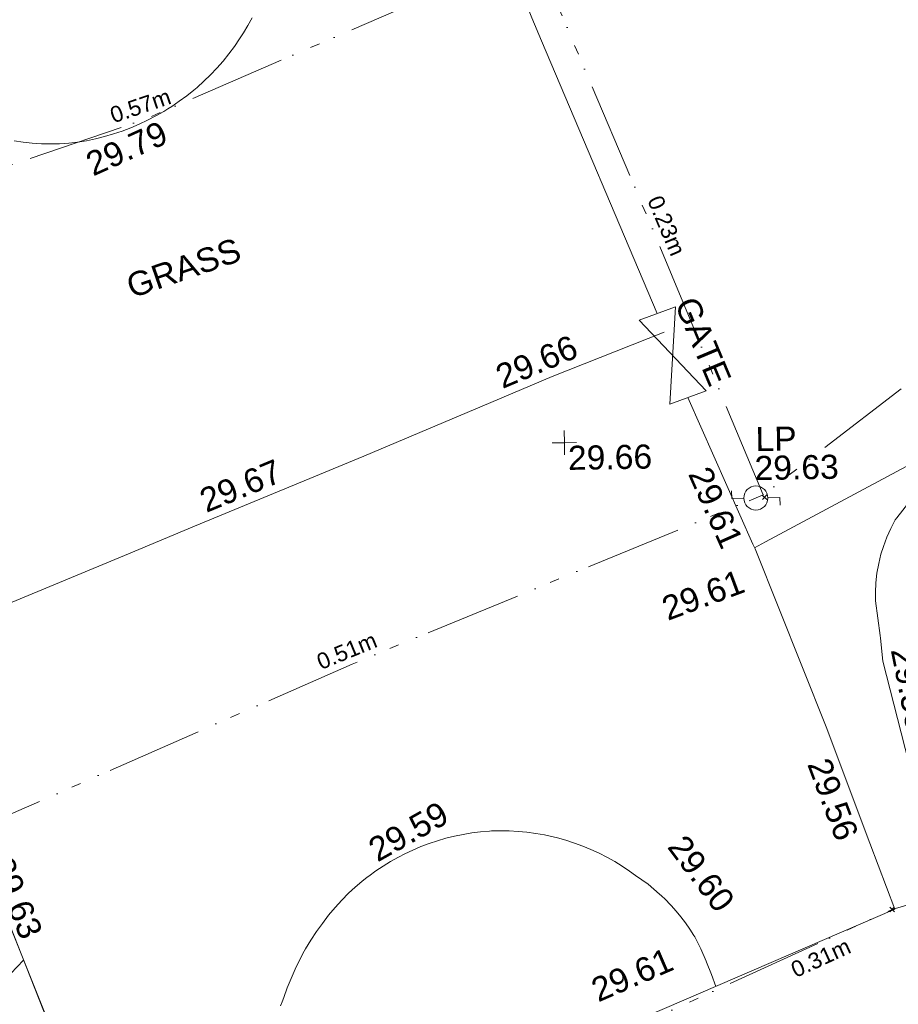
# Model space of a CAD drawing. Header units: millimetres. Extents: x -287732 to 520720, y -103372 to 287754.
# Tile 327 of 380: x 327508 to 341190, y 111716 to 127044. Entities that reach past the tile are written whole.
import ezdxf

# ---------------------------------------------------------------- set-up
doc = ezdxf.new("R2010")
doc.units = ezdxf.units.MM
for name, pattern in [('IMPORT-HIDDEN2 _3_', [4762.5, 3175, -1587.5]), ('IMPORT-UG_ELEC_LV_QLB2 _2_', [2700, 1500, -300.0000000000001, 0, -250, 150, -300.0000000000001, 0, -200]), ('IMPORT-UG_ELEC_STREET LIGHTING_QLB2 _2_', [2700, 1500, -300.0000000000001, 0, -250, 150, -300.0000000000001, 0, -200])]:
    doc.linetypes.add(name, pattern=pattern)
for name, color, linetype, lineweight, true_color in [('00_TOPO_FURN_LAMP_POST', 7, 'Continuous', 9, 0x666666), ('00_UAV_FENCE', 7, 'Continuous', 9, 0x264c2f), ('00_UAV_FOOTPATH', 7, 'Continuous', 9, 0xa50000), ('00_UAV_FURN_LAMP_POST', 7, 'Continuous', 9, 0xa50000), ('00_UAV_GATE', 7, 'Continuous', 9, 0xa50000), ('00_UAV_LEVEL_SPOT', 7, 'Continuous', 9, 0x666666), ('00_UAV_ROAD_MARKING_WHITE_CONTINUOUS', 7, 'Continuous', 9, 0x999999), ('12333-PUM-2D-U-0001-C01 - Rev2_REVIT IMPORT_dwg', 7, 'Continuous', 9, 0x767676), ('PUM-CHAMBER EXTENTS', 6, 'IMPORT-HIDDEN2 _3_', 9, 0xff00ff), ('PUM-ELECTRIC-LV-QLB2', 1, 'IMPORT-UG_ELEC_LV_QLB2 _2_', 9, 0xff0000), ('PUM-ELECTRIC-SL-QLB2', 7, 'IMPORT-UG_ELEC_STREET LIGHTING_QLB2 _2_', 9, 0xff7f7f), ('PUM-UNABLE TO SURVEY', 190, 'Continuous', 9, 0x7f00ff)]:
    doc.layers.add(name, color=color, linetype=linetype, lineweight=lineweight, true_color=true_color)
doc.layers.add('00_UAV_SURVEY_TEXT', color=7, linetype='Continuous', lineweight=9)
doc.layers.add('GEN-TEXT', color=7, linetype='Continuous', lineweight=9)
doc.styles.add('Arial_1', font='arial.ttf', dxfattribs={"height": 250})
doc.styles.add('Swis721 Lt BT_2', font='swissl.ttf', dxfattribs={"height": 375})

# ---------------------------------------------------------------- blocks, each defined once
blk = doc.blocks.new('12333-PUM-2D-U-0001-C01 - Rev2_REVIT IMPORT_dwg_MSL_Lamp_Post_SYM-2077240-Site Location Plan Proposed')
at = {"layer": '00_TOPO_FURN_LAMP_POST', "color": 254, "true_color": 0xcccccc, "flags": 128}
for points in [[(-500.1060478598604, 0), (-1000.212095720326, 0), (-1000.212095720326, 316.7338303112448)], [(500.1060478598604, 0), (1000.21209571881, 0), (1000.21209571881, -316.7338303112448)]]:
    blk.add_lwpolyline(points, dxfattribs=at)
at = {"layer": '00_TOPO_FURN_LAMP_POST', "color": 254, "true_color": 0xcccccc}
blk.add_circle((0, 0), 500.1060478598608, dxfattribs=at)
blk = doc.blocks.new('12333-PUM-2D-U-0001-C01 - Rev2_REVIT IMPORT_dwg__U100-2077630-Site Location Plan Proposed')
at = {"layer": '00_UAV_GATE', "color": 9, "true_color": 0xe1aaaa, "flags": 128}
blk.add_lwpolyline([(283.554645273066, 97.96307030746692), (-283.554645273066, -97.96307030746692), (-171.4453546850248, 1414.963070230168), (-738.5546452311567, 1219.036929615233)], close=True, dxfattribs=at)
blk = doc.blocks.new('12333-PUM-2D-U-0001-C01 - Rev2_REVIT IMPORT_dwg_UAV-2077255-Site Location Plan Proposed')
at = {"layer": '00_UAV_LEVEL_SPOT', "color": 254, "true_color": 0xcccccc, "flags": 128}
for points in [[(500.0000000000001, 0), (0, 0), (0, 500.0000000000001)], [(0, -500.0000000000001), (0, 0), (-500.0000000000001, 0)]]:
    blk.add_lwpolyline(points, dxfattribs=at)
blk = doc.blocks.new('12333-PUM-2D-U-0001-C01 - Rev2_REVIT IMPORT_dwg_MGS62954_T2_Galway_ITM_3d_Rev1-2077680-Site Location Plan Proposed')
at = {"layer": '00_UAV_FENCE', "color": 254, "true_color": 0xcccccc, "flags": 128}
for points in [[(534241482.3697283, 725671986.5446144), (534239751.3697284, 725676259.5446146), (534239611.4239228, 725676622.8240519), (534238061.3697283, 725680646.5446146), (534237418.4641343, 725680403.2958289), (534235344.3697283, 725679618.5446146), (534232753.6521721, 725678603.7032954), (534231285.3697283, 725678028.5446146), (534228080.804625, 725676825.1343396), (534227983.3697283, 725676788.5446144), (534226138.3697283, 725676112.5446147), (534227171.3972411, 725673369.819164), (534227657.3697283, 725672079.5446146), (534228916.1122378, 725668685.2637643), (534229229.3697284, 725667840.5446146), (534230701.4767936, 725664015.4007428), (534231373.3697283, 725662269.5446146), (534232484.2170877, 725659344.1217335), (534233070.1661617, 725657801.0214921)], [(534236786.7809302, 725659252.5499719), (534241197.7809302, 725661080.5499718), (534241405.8680739, 725661166.1040124), (534245016.3697283, 725662650.5446144), (534244648.9562178, 725663682.6984001), (534243999.3697283, 725665507.5446146), (534242941.3697284, 725668293.5446144), (534242909.2504758, 725668369.5559134), (534241937.3697283, 725670669.5446146)], [(534247588.7809302, 725670604.5499718), (534245315.3697283, 725669537.5446147), (534243103.3097526, 725668399.4966587), (534242933.5120388, 725668312.1401029)]]:
    blk.add_lwpolyline(points, dxfattribs=at)
at = {"layer": '00_UAV_FOOTPATH', "color": 254, "true_color": 0xcccccc, "flags": 128}
blk.add_lwpolyline([(534245383.2324592, 725669021.2790449), (534245153.7213098, 725668740.6721405), (534245130.7809302, 725668710.5499718), (534245058.2604452, 725668577.3790259), (534244994.2449357, 725668439.9172634), (534244938.9870415, 725668298.7071832), (534244899.7809302, 725668178.5499718), (534244861.1208271, 725668031.9241962), (534244831.7437198, 725667883.1602653), (534244811.7655459, 725667732.8452821), (534244801.2651503, 725667581.5724714), (534244799.7809302, 725667455.5499718), (534244862.2213417, 725666910.361304), (534244866.7809303, 725666870.5499718), (534244900.7809302, 725666512.5499717), (534245487.7809302, 725664025.5499718)], dxfattribs=at)
at = {"layer": '00_UAV_ROAD_MARKING_WHITE_CONTINUOUS', "color": 254, "true_color": 0xcccccc, "flags": 128}
for points in [[(534235252.798577, 725676696.6669797), (534235187.5372022, 725676581.3993524), (534235117.8007556, 725676468.782742), (534235053.7796367, 725676373.3943529), (534234970.2700536, 725676256.328835), (534234882.2288827, 725676142.6321412), (534234789.7918772, 725676032.4795837), (534234693.101568, 725675926.0410094), (534234592.3070446, 725675823.4805392), (534234487.563725, 725675724.9563138), (534234379.0331159, 725675630.6202506), (534234328.7796368, 725675589.3943529), (534234215.0493069, 725675501.3966371), (534234097.9518848, 725675417.9317958), (534233977.6679261, 725675339.1285264), (534233918.2058121, 725675303.4275411), (534233854.3829004, 725675265.1083375), (534233728.2869039, 725675195.9853631), (534233599.5743674, 725675131.8661851), (534233468.4437568, 725675072.8496714), (534233335.0972655, 725675019.0268209), (534233199.7405044, 725674970.4806246), (534233062.5821837, 725674927.2859371), (534232923.8337917, 725674889.5093614), (534232783.7092681, 725674857.2091465), (534232642.4246751, 725674830.4350969), (534232500.1978632, 725674809.2284962), (534232365.7796367, 725674794.394353), (534232223.4908996, 725674789.0166215), (534232081.100733, 725674789.2292658), (534231938.8286926, 725674795.0319579), (534231796.8941513, 725674806.4157501), (534231655.5159621, 725674823.36309), (534231514.9121197, 725674845.8478457)], [(534229568.3382887, 725666959.7639006), (534233181.7796368, 725668390.3943528), (534234217.8320277, 725668798.8083948), (534236872.7796368, 725669845.3943529), (534238863.9945538, 725670646.1943941), (534239826.7796367, 725671033.394353), (534241583.201689, 725671694.6859503)], [(534235429.033619, 725661309.4096463), (534235454.9451244, 725661374.5228366), (534235483.3929852, 725661438.5685462), (534235538.3090082, 725661587.6739243), (534235598.6177683, 725661733.6983646), (534235664.6129251, 725661877.2425145), (534235736.1927188, 725662018.0850393), (534235813.2467785, 725662156.0087701), (534235834.7796367, 725662192.394353), (534235918.6010412, 725662326.3131934), (534236007.6154515, 725662456.8379743), (534236101.6856136, 725662583.767436), (534236200.6664785, 725662706.9058626), (534236304.4054245, 725662826.0633833), (534236412.7424939, 725662941.056266), (534236517.7796367, 725663044.394353), (534236620.2697836, 725663135.8755231), (534236726.2724481, 725663223.2624202), (534236814.3841282, 725663290.2680382), (534236835.6241819, 725663306.4202998), (534236948.1563725, 725663385.220939), (534237063.6955035, 725663459.5428329), (534237182.0634217, 725663529.2713821), (534237303.0776126, 725663594.2990706), (534237402.7796367, 725663643.394353), (534237528.1041103, 725663699.6687787), (534237655.5412867, 725663750.979603), (534237784.8946673, 725663797.2477089), (534237915.9647985, 725663838.4017534), (534238048.5495794, 725663874.3782808), (534238182.4445742, 725663905.1218172), (534238317.4433264, 725663930.5849588), (534238453.3376775, 725663950.7284433), (534238589.9180886, 725663965.5212107), (534238726.9739627, 725663974.940451), (534238759.7796368, 725663976.3943528), (534238897.9629831, 725663976.998419), (534239036.0635108, 725663972.1769668), (534239173.8682784, 725663961.9374304), (534239311.1648012, 725663946.2955984), (534239447.7413782, 725663925.2755897), (534239583.3874178, 725663898.9098152), (534239717.8937637, 725663867.2389296), (534239784.7796368, 725663849.394353), (534239917.1867487, 725663809.8550203), (534240047.9394727, 725663765.1478922), (534240176.8361973, 725663715.3419039), (534240303.6781734, 725663660.5138526), (534240428.2698198, 725663600.7482791), (534240550.4190249, 725663536.1373378), (534240669.937444, 725663466.7806535), (534240786.640788, 725663392.7851696), (534240900.3491088, 725663314.2649821), (534240992.7796367, 725663245.394353), (534241089.0324577, 725663176.656526), (534241182.5124369, 725663104.1928253), (534241273.0754348, 725663028.1149849), (534241360.5818099, 725662948.5403111), (534241387.2365851, 725662922.3173795), (534241444.8966337, 725662865.5915023), (534241525.8898988, 725662779.3964596), (534241535.7796367, 725662768.3943533), (534241612.8868924, 725662678.7061958), (534241686.4135603, 725662586.0599682), (534241756.2462682, 725662490.598524), (534241822.2773388, 725662392.4690579), (534241884.4049572, 725662291.8228787), (534241895.7796367, 725662272.3943529), (534241984.9644691, 725662083.9253788), (534242066.681286, 725661892.1003274), (534242073.7796368, 725661874.394353), (534242147.201831, 725661679.2439752), (534242208.329194, 725661496.0320896)]]:
    blk.add_lwpolyline(points, dxfattribs=at)
blk.add_blockref('12333-PUM-2D-U-0001-C01 - Rev2_REVIT IMPORT_dwg__U100-2077630-Site Location Plan Proposed', (534241937.3697283, 725670669.5446146))
at = {"xscale": 0.375, "yscale": 0.375, "zscale": 0.375}
for name, p in [('12333-PUM-2D-U-0001-C01 - Rev2_REVIT IMPORT_dwg_UAV-2077255-Site Location Plan Proposed', (534240000.0000001, 725670000.0000001)), ('12333-PUM-2D-U-0001-C01 - Rev2_REVIT IMPORT_dwg_MSL_Lamp_Post_SYM-2077240-Site Location Plan Proposed', (534242966.3697283, 725669086.5446146))]:
    blk.add_blockref(name, p, dxfattribs=at)
at = {"layer": '00_UAV_FENCE', "color": 251, "true_color": 0x666666, "char_height": 375, "width": 1495.902363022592, "attachment_point": 1, "line_spacing_factor": 1.005061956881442, "style": 'Swis721 Lt BT_2'}
for s, insert, rotation in [('29.61', (534242259.0066655, 725669627.3062018), 292.9069223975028), ('29.61', (534241437.4141216, 725667550.5795515), 19.479475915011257), ('29.56', (534244043.795261, 725665056.5091683), 289.5940919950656), ('29.63', (534231285.5644729, 725663744.4331692), 291.049226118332), ('29.61', (534240232.804111, 725661623.6044576), 22.349781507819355)]:
    blk.add_mtext(s, dxfattribs=dict(at, insert=insert, rotation=rotation))
at = {"layer": '00_UAV_FOOTPATH', "color": 251, "true_color": 0x666666, "insert": (534245393.8570447, 725666751.8815134), "char_height": 375, "width": 1495.902363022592, "attachment_point": 1, "rotation": 280.18615224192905, "line_spacing_factor": 1.005061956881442, "style": 'Swis721 Lt BT_2'}
blk.add_mtext('29.55', dxfattribs=at)
at = {"layer": '00_UAV_FURN_LAMP_POST', "color": 251, "true_color": 0x666666, "char_height": 375, "attachment_point": 1, "line_spacing_factor": 1.005061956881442, "style": 'Swis721 Lt BT_2'}
for s, insert, width in [('LP', (534242977.0654552, 725670190.3316065), 707.5855621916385), ('29.63', (534242954.5219437, 725669739.7695081), 1495.902363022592)]:
    blk.add_mtext(s, dxfattribs=dict(at, insert=insert, width=width))
at = {"layer": '00_UAV_GATE', "color": 251, "true_color": 0x666666, "insert": (534242098.7486517, 725672271.7617067), "char_height": 375, "width": 1567.13580888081, "attachment_point": 1, "rotation": 291.8144963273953, "line_spacing_factor": 1.005061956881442, "style": 'Swis721 Lt BT_2'}
blk.add_mtext('GATE', dxfattribs=at)
at = {"layer": '00_UAV_LEVEL_SPOT', "insert": (534240051.8765643, 725669949.1441548), "char_height": 375, "width": 1495.902363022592, "attachment_point": 1, "line_spacing_factor": 1.005061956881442, "style": 'Swis721 Lt BT_2'}
blk.add_mtext('29.66', dxfattribs=at)
at = {"layer": '00_UAV_ROAD_MARKING_WHITE_CONTINUOUS', "color": 251, "true_color": 0x666666, "char_height": 375, "width": 1495.902363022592, "attachment_point": 1, "line_spacing_factor": 1.005061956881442, "style": 'Swis721 Lt BT_2'}
for s, insert, rotation in [('29.79', (534232587.7539113, 725674614.7883954), 23.197591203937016), ('29.66', (534238911.1585483, 725671198.9401966), 21.908341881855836), ('29.67', (534234268.7947133, 725669351.2169116), 21.514463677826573), ('29.59', (534236799.0626247, 725663844.8107473), 28.368017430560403), ('29.60', (534241784.7663718, 725663897.417733), 305.8566963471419)]:
    blk.add_mtext(s, dxfattribs=dict(at, insert=insert, rotation=rotation))
at = {"layer": '00_UAV_SURVEY_TEXT', "color": 251, "true_color": 0x666666, "insert": (534233189.504979, 725672718.1613609), "char_height": 375, "width": 2018.280965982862, "attachment_point": 1, "rotation": 18.08693638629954, "line_spacing_factor": 1.005061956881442, "style": 'Swis721 Lt BT_2'}
blk.add_mtext('GRASS', dxfattribs=at)
blk = doc.blocks.new('12333-PUM-2D-U-0001-C01 - Rev2_REVIT IMPORT_dwg-1620468-Site Location Plan Proposed')
at = {"layer": 'PUM-CHAMBER EXTENTS', "true_color": 0xfff4d4}
h = blk.add_hatch(dxfattribs=at)
h.set_pattern_fill('FP_14', style=0, pattern_type=2)
h.set_pattern_definition([(45, (-533641079.65, -725615854.3560001), (-618.7184335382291, 618.7184335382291), [])])
h.paths.add_polyline_path([(561369.3501529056, 32961.6438213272), (583432.350152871, 42064.6438213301), (584672.3501528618, 38987.64382128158), (591969.3501528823, 41930.643821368), (585115.3501528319, 60252.64382129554), (601682.3501528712, 66542.64382133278), (593779.350152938, 86713.6438213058), (593325.3501529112, 86525.64382134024), (591535.8661504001, 91032.67662588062), (570762.3501528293, 82754.64382139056), (556580.3501529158, 77376.64382136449), (542174.3501528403, 72021.64382138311), (551469.3501528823, 54861.6438213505), (558438.2640803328, 39445.56149700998)])
at = {"layer": 'GEN-TEXT', "color": 253, "true_color": 0xaaaaaa}
for p, q in [((601988.6253773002, 53205.98086644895), (602059.3360554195, 53276.69154456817)), ((602059.3360554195, 53205.98086644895), (601988.6253773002, 53276.69154456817)), ((603860.9948138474, 46754.28848224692), (603931.7054919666, 46824.99916036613)), ((603931.7054919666, 46754.28848224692), (603860.9948138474, 46824.99916036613))]:
    blk.add_line(p, q, dxfattribs=at)
at = {"layer": 'PUM-ELECTRIC-SL-QLB2', "color": 254, "true_color": 0xffd4d4, "flags": 128}
for points in [[(608521.2084035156, 58100.91091727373), (605678.3501529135, 56001.64382136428), (601999.3501529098, 53277.64382131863), (600364.3501529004, 57412.64382132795), (598588.3501528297, 61812.64382135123), (592479.3501528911, 59293.64382138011), (585816.2878747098, 57153.31588534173)], [(589266.7018729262, 48124.41776786), (595557.3501528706, 50757.64382130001), (601999.3501529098, 53277.64382131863)], [(607874.9677994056, 47897.97302288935), (603896.3501529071, 46789.64382130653), (599590.3501529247, 44913.64382137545), (593861.3501528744, 42572.64382136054), (590276.3501529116, 41210.64382127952), (584611.3501528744, 38752.64382129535), (583319.3501528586, 41718.64382131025), (578219.3501528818, 39840.64382128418), (571148.3501528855, 36737.64382128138), (564354.3501528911, 33926.64382129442), (563264.3501529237, 33036.64382128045), (564177.350152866, 30096.64382133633), (564456.170657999, 27548.56176709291)]]:
    blk.add_lwpolyline(points, dxfattribs=at)
at = {"layer": 'PUM-UNABLE TO SURVEY', "color": 7, "true_color": 0xfff4d4, "flags": 128}
blk.add_lwpolyline([(593403.6889939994, 86558.08369385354), (593779.350152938, 86713.6438213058), (601682.3501528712, 66542.64382133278), (585115.3501528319, 60252.64382129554), (591969.3501528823, 41930.64382136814), (584672.3501528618, 38987.64382128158), (583432.350152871, 42064.64382132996), (561369.3501529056, 32961.64382132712), (551469.3501528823, 54861.6438213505), (542174.3501528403, 72021.64382138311), (556580.3501529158, 77376.64382136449), (570762.3501528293, 82754.64382139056), (574739.2409170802, 84339.39395276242)], dxfattribs=at)
blk.add_blockref('12333-PUM-2D-U-0001-C01 - Rev2_REVIT IMPORT_dwg_MGS62954_T2_Galway_ITM_3d_Rev1-2077680-Site Location Plan Proposed', (-533641079.6498471, -725615854.3561786))
at = {"layer": 'PUM-ELECTRIC-LV-QLB2', "insert": (602722.0305716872, 46171.93384316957), "char_height": 250, "width": 1160.025439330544, "attachment_point": 2, "rotation": 23.584322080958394, "line_spacing_factor": 0.9417779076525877, "style": 'Arial_1'}
blk.add_mtext('0.31m', dxfattribs=at)
at = {"layer": 'PUM-ELECTRIC-SL-QLB2', "char_height": 250, "width": 1160.025439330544, "attachment_point": 2, "line_spacing_factor": 0.9417779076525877, "style": 'Arial_1'}
for s, insert, rotation in [('0.57m', (592373.1432123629, 59624.27701373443), 17.808205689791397), ('0.23m', (600686.5373754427, 57542.69030172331), 291.9807945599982), ('0.51m', (595431.0794575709, 51081.14642349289), 21.321874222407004)]:
    blk.add_mtext(s, dxfattribs=dict(at, insert=insert, rotation=rotation))

msp = doc.modelspace()

# ---------------------------------------------------------------- block references
at = {"layer": '12333-PUM-2D-U-0001-C01 - Rev2_REVIT IMPORT_dwg', "color": 254, "linetype": 'IMPORT-UG_ELEC_STREET LIGHTING_QLB2 _2_', "true_color": 0xffd4d4, "rotation": 0.9999999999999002}
msp.add_blockref('12333-PUM-2D-U-0001-C01 - Rev2_REVIT IMPORT_dwg-1620468-Site Location Plan Proposed', (-261895.0770586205, 55869.5817132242), dxfattribs=at)

doc.saveas('drawing.dxf')
